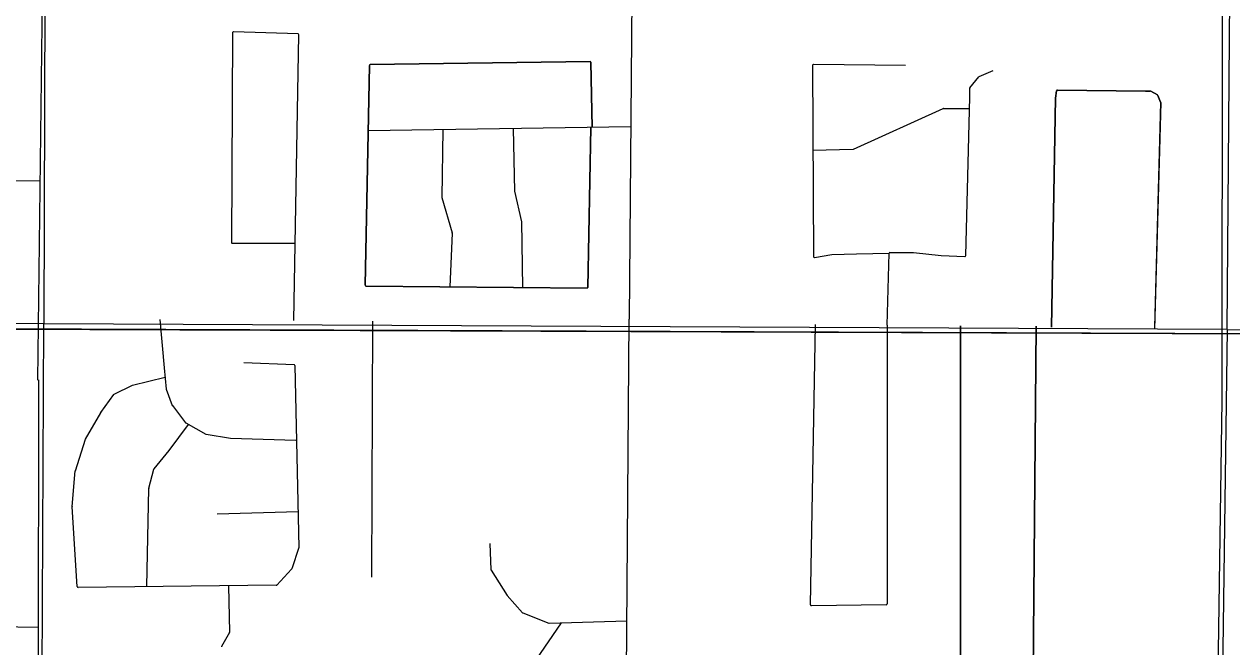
# Model space of a CAD drawing. Extents: x 408847 to 817539, y 923858 to 1151780.
# Drawn here: x 499864 to 505347, y 1071255 to 1074081 of the extents above; entities that cross this region are included whole.
import ezdxf

# ---------------------------------------------------------------- set-up
doc = ezdxf.new("R2010")
doc.units = 0
for name, color, linetype in [('County Route Divided Highway Outline and Fill', 7, 'Continuous'), ('County Routes Highway Center Lines', 7, 'Continuous'), ('Local Roads Improved', 7, 'Continuous'), ('Local Roads Paved', 7, 'Continuous'), ('Section Lines', 7, 'Continuous')]:
    doc.layers.add(name, color=color, linetype=linetype)

msp = doc.modelspace()

# ---------------------------------------------------------------- linework, layer by layer
at = {"layer": 'County Route Divided Highway Outline and Fill'}
msp.add_line((489182.7, 1072743.5), (510398.1, 1072657.3), dxfattribs=at)
at = {"layer": 'County Routes Highway Center Lines'}
msp.add_lwpolyline([(483797.6, 1072984.4), (486211.8, 1072952), (487468.9, 1072742.3), (510398.1, 1072657.3)], dxfattribs=at)
at = {"layer": 'Local Roads Improved'}
for p, q in [((500810.5, 1074042.5), (500805.9, 1073090.7)), ((501107.9, 1074037.5), (500814.6, 1074046.5)), ((501088.7, 1072736.6), (501111.7, 1074033.4)), ((501435.5, 1073898.3), (502433.5, 1073912.1)), ((502437.5, 1073908.1), (502442.3, 1073612.7)), ((501413.2, 1072896), (501431.6, 1073894.4)), ((504527.9, 1072706.4), (504546.5, 1073745)), ((504527.9, 1072706.4), (504546.5, 1073745)), ((504546.5, 1073745.4), (504550.6, 1073778.7)), ((504546.5, 1073745.4), (504550.6, 1073778.7)), ((504554.7, 1073782.3), (504954.3, 1073777.7)), ((504554.7, 1073782.3), (504954.3, 1073777.7)), ((504954.4, 1073777.7), (504976.5, 1073777.7)), ((504954.4, 1073777.7), (504976.5, 1073777.7)), ((504978.4, 1073777.1), (505008.8, 1073759.8)), ((504978.4, 1073777.1), (505008.8, 1073759.8)), ((505010.5, 1073757.9), (505023.5, 1073727.5)), ((505010.5, 1073757.9), (505023.5, 1073727.5)), ((505023.9, 1073725.8), (504996.1, 1072697.2)), ((505023.9, 1073725.8), (504996.1, 1072697.2)), ((501765.6, 1073602), (501760.7, 1073296)), ((502084.9, 1073607.1), (502089.8, 1073323.6)), ((502437.6, 1073612.6), (502423.6, 1072886.6)), ((502089.9, 1073322.8), (502122.2, 1073184.5)), ((501760.9, 1073294.8), (501806.9, 1073133.7)), ((502122.3, 1073183.7), (502127.2, 1072885.4)), ((500809.9, 1073086.7), (501095.1, 1073086.7)), ((501807.1, 1073132.4), (501796.9, 1072888.4)), ((502419.6, 1072882.7), (501417.1, 1072891.9)), ((503434.1, 1071445.6), (503457.6, 1072717.9)), ((503781.7, 1072715.4), (503781.7, 1071450.1)), ((504115.4, 1072712.7), (504115.4, 1071004.9)), ((504444.5, 1071000.3), (504458.4, 1072710)), ((503777.7, 1071446.1), (503438.1, 1071441.6))]:
    msp.add_line(p, q, dxfattribs=at)
for centre, start, end in [((500814.5, 1074042.5), 88.2368, 179.7233), ((501107.7, 1074033.5), 358.9804, 88.2368), ((502433.5, 1073908.1), 0.9236, 90.7924), ((501435.6, 1073894.3), 90.7924, 178.9445), ((504550.5, 1073744.9), 172.8783, 178.9774), ((504550.5, 1073744.9), 172.8783, 178.9774), ((504554.6, 1073778.3), 89.3412, 172.8783), ((504554.6, 1073778.3), 89.3412, 172.8783), ((504954.4, 1073781.7), 269.3411, 270), ((504954.4, 1073781.7), 269.3411, 270), ((504976.5, 1073773.7), 60.2436, 90), ((504976.5, 1073773.7), 60.2436, 90), ((505006.8, 1073756.3), 23.1889, 60.2436), ((505006.8, 1073756.3), 23.1889, 60.2436), ((505019.9, 1073725.9), 358.4526, 23.1889), ((505019.9, 1073725.9), 358.4526, 23.1889), ((502093.8, 1073323.7), 180.9873, 193.1281), ((501764.7, 1073295.9), 179.091, 195.9383), ((502118.3, 1073183.6), 0.9388, 13.1281), ((500809.9, 1073090.7), 179.7233, 270), ((501803.1, 1073132.6), 357.6152, 15.9383), ((501417.2, 1072895.9), 178.9445, 269.4741), ((502419.6, 1072886.7), 269.4741, 358.8988), ((503438.1, 1071445.6), 178.9435, 270.7643), ((503777.7, 1071450.1), 270.7643, 0)]:
    msp.add_arc(centre, 4, start, end, dxfattribs=at)
at = {"layer": 'Local Roads Paved'}
for p, q in [((502632.2, 1075414.6), (502611.1, 1072742.9)), ((505303.5, 1075241.9), (505302, 1072372.6)), ((499957.7, 1075205.9), (499925.2, 1072465.3)), ((500810.5, 1074042.5), (500805.9, 1073090.7)), ((501107.9, 1074037.5), (500814.6, 1074046.5)), ((501088.7, 1072736.6), (501111.7, 1074033.4)), ((502433.5, 1073912.1), (501435.5, 1073898.3)), ((502442.3, 1073612.7), (502437.5, 1073908.1)), ((501431.6, 1073894.4), (501413.2, 1072896)), ((503443.3, 1073894.2), (503447.9, 1073026.5)), ((503865.1, 1073893.6), (503447.4, 1073898.2)), ((504199.7, 1073843), (504263.7, 1073870.4)), ((504158, 1073792.7), (504198.2, 1073841.8)), ((504138.7, 1073030.5), (504157.1, 1073749.8)), ((504157.1, 1073749.9), (504157.1, 1073790.1)), ((504546.5, 1073745), (504527.9, 1072706.4)), ((504550.6, 1073778.7), (504546.5, 1073745.4)), ((504954.3, 1073777.7), (504554.7, 1073782.3)), ((504976.5, 1073777.7), (504954.4, 1073777.7)), ((505008.8, 1073759.8), (504978.4, 1073777.1)), ((505023.5, 1073727.5), (505010.5, 1073757.9)), ((503629.4, 1073513.7), (504035.8, 1073698.5)), ((504037.5, 1073698.8), (504155.8, 1073698.8)), ((504996.7, 1072705.8), (505023.9, 1073725.8)), ((502618, 1073615.4), (501426.1, 1073596.7)), ((501765.6, 1073602), (501760.7, 1073296)), ((502084.9, 1073607.1), (502089.8, 1073323.6)), ((502423.6, 1072886.6), (502437.6, 1073612.6)), ((503443.3, 1073508.7), (503627.9, 1073513.3)), ((499007.5, 1073378.8), (499935.9, 1073369.5)), ((502089.9, 1073322.8), (502122.2, 1073184.5)), ((501760.9, 1073294.8), (501806.9, 1073133.7)), ((502122.3, 1073183.7), (502127.2, 1072885.4)), ((500809.9, 1073086.7), (501095.1, 1073086.7)), ((501807.1, 1073132.4), (501796.9, 1072888.4)), ((503452.6, 1073022.5), (503531.1, 1073035.6)), ((503531.6, 1073035.7), (503643.5, 1073039.1)), ((503643.6, 1073039.1), (503790.8, 1073041.1)), ((503781.7, 1072715.4), (503790.8, 1073041.1)), ((503794.8, 1073045), (503901.9, 1073045)), ((503902.4, 1073044.9), (504027.2, 1073031.1)), ((504027.5, 1073031), (504134.5, 1073026.6)), ((501417.1, 1072891.9), (502419.6, 1072882.7)), ((500480, 1072741.4), (500500, 1072522)), ((501445.8, 1072733.8), (501440.9, 1071571.3)), ((502590.3, 1069999.6), (502611.1, 1072742.9)), ((503434.1, 1071445.6), (503457.6, 1072717.9)), ((503781.7, 1072715.4), (503781.7, 1071450.1)), ((504115.4, 1071004.9), (504115.4, 1072712.7)), ((504458.4, 1072710), (504444.5, 1071000.3)), ((500861.5, 1072545.2), (501089.5, 1072536.1)), ((500500, 1072522), (500509.2, 1072425.1)), ((501093.3, 1072532.1), (501111.8, 1071706.5)), ((499929.8, 1072466.3), (499925.2, 1069674.7)), ((500273.7, 1072401.9), (500355.9, 1072443)), ((500356.7, 1072443.3), (500504.1, 1072478.9)), ((500212.7, 1072318.1), (500272.3, 1072400.6)), ((500509.4, 1072424.1), (500536.8, 1072351)), ((505302, 1072372.6), (505260.3, 1069619)), ((500143.3, 1072197.7), (500212.5, 1072317.8)), ((500537.4, 1072349.9), (500596.8, 1072272.2)), ((500523.2, 1072146.5), (500610.4, 1072264.4)), ((500598, 1072271.2), (500689.4, 1072220.9)), ((500690.7, 1072220.5), (500801, 1072202.1)), ((500096.8, 1072054.1), (500142.9, 1072197)), ((500801.5, 1072202), (501097.9, 1072192.7)), ((500454.2, 1072063.6), (500523.1, 1072146.3)), ((500082.8, 1071891.6), (500096.7, 1072053.2)), ((500430.6, 1071975.2), (500453.4, 1072062)), ((500420.9, 1071528.2), (500430.4, 1071974.3)), ((500105.7, 1071528.8), (500082.8, 1071891)), ((500741, 1071858.9), (501108.2, 1071868.8)), ((501978.6, 1071724.4), (501983.2, 1071604.9)), ((501978.6, 1071724.4), (501983.2, 1071604.9)), ((501111.6, 1071705.2), (501079.6, 1071609.3)), ((501078.8, 1071607.8), (501011, 1071535.5)), ((501983.8, 1071602.9), (502057.2, 1071488.1)), ((501983.8, 1071602.9), (502057.2, 1071488.1)), ((501008.1, 1071534.2), (500109.8, 1071525)), ((500791.7, 1071532), (500796.6, 1071322)), ((502057.6, 1071487.6), (502126.3, 1071409.8)), ((502057.6, 1071487.6), (502126.3, 1071409.8)), ((503777.7, 1071446.1), (503438.1, 1071441.6)), ((502127.8, 1071408.7), (502246.7, 1071363)), ((498628.6, 1071362.6), (499928, 1071344.1)), ((502302.6, 1071364.2), (502187.8, 1071196.6)), ((502248.2, 1071362.7), (502600.7, 1071372.6)), ((500796.1, 1071320), (500760.1, 1071257))]:
    msp.add_line(p, q, dxfattribs=at)
for centre, start, end in [((500814.5, 1074042.5), 88.2368, 179.7233), ((501107.7, 1074033.5), 358.9804, 88.2368), ((502433.5, 1073908.1), 0.9236, 90.7924), ((501435.6, 1073894.3), 90.7924, 178.9445), ((503447.3, 1073894.2), 89.3701, 180.303), ((504201.3, 1073839.3), 113.2083, 140.7237), ((504161.1, 1073790.1), 140.7237, 180), ((504153.1, 1073749.9), 358.5319, 0), ((504550.5, 1073744.9), 172.8783, 178.9774), ((504554.6, 1073778.3), 89.3411, 172.8783), ((504954.4, 1073781.7), 269.3411, 270), ((504976.5, 1073773.7), 60.2436, 90), ((505006.8, 1073756.3), 23.1889, 60.2436), ((504037.5, 1073694.8), 90, 114.454), ((505019.9, 1073725.9), 358.4765, 23.1889), ((503627.8, 1073517.3), 271.4328, 294.454), ((502093.8, 1073323.7), 180.9873, 193.1281), ((501764.7, 1073295.9), 179.091, 195.9383), ((502118.3, 1073183.6), 0.9388, 13.1281), ((500809.9, 1073090.7), 179.7233, 270), ((501803.1, 1073132.6), 357.6152, 15.9383), ((503531.7, 1073031.7), 91.7593, 99.4667), ((503643.6, 1073035.1), 90.7755, 91.7593), ((503794.8, 1073041), 90, 178.3882), ((503901.9, 1073041), 83.6569, 90), ((504027.6, 1073035), 263.6569, 267.6129), ((504134.7, 1073030.6), 267.6129, 358.5319), ((503451.9, 1073026.5), 180.303, 279.4667), ((501417.2, 1072895.9), 178.9445, 269.4741), ((502419.6, 1072886.7), 269.4741, 358.8988), ((501089.3, 1072532.1), 1.2795, 87.7083), ((500503.9, 1072522.4), 185.192, 185.4378), ((500357.7, 1072439.4), 103.5765, 116.5757), ((500513.2, 1072425.5), 185.4378, 200.5473), ((500275.5, 1072398.3), 116.5757, 144.175), ((500215.9, 1072315.8), 144.175, 150.0299), ((500540.6, 1072352.4), 200.5473, 217.3925), ((500600, 1072274.7), 217.3925, 241.1779), ((500691.3, 1072224.4), 241.1779, 260.5333), ((500146.7, 1072195.8), 150.0299, 162.1291), ((500801.6, 1072206), 260.5333, 268.2093), ((500520, 1072148.8), 320.2076, 323.5357), ((500100.7, 1072052.8), 162.1291, 175.1032), ((500457.3, 1072061), 140.2076, 165.263), ((500434.4, 1071974.2), 165.263, 178.7817), ((500086.8, 1071891.3), 175.1032, 183.6198), ((501107.8, 1071706.4), 341.5731, 1.2795), ((501075.8, 1071610.5), 316.8609, 341.5731), ((501987.2, 1071605), 182.2016, 212.6071), ((501987.2, 1071605), 182.2016, 212.6071), ((500109.7, 1071529), 183.6198, 270.5879), ((501008.1, 1071538.2), 270.5879, 316.8609), ((502060.6, 1071490.3), 212.6071, 221.4104), ((502060.6, 1071490.3), 212.6071, 221.4104), ((503438.1, 1071445.6), 178.9435, 270.7643), ((503777.7, 1071450.1), 270.7643, 0), ((502129.3, 1071412.4), 221.4104, 248.9535), ((502248.1, 1071366.7), 248.9535, 271.6143), ((500792.6, 1071321.9), 330.2666, 1.3316), ((500763.6, 1071255), 150.2666, 181.2585)]:
    msp.add_arc(centre, 4, start, end, dxfattribs=at)
at = {"layer": 'Section Lines'}
for p, q in [((499969.8, 1078062.7), (499954.1, 1072721.7)), ((505326.1, 1072694.9), (505367.5, 1078058.9)), ((499928.3, 1067332.9), (499954.1, 1072721.7)), ((505326.1, 1072694.9), (499954.1, 1072721.7)), ((505326.1, 1072694.9), (505251.8, 1067294.2)), ((505326.1, 1072694.9), (510671.5, 1072626.5))]:
    msp.add_line(p, q, dxfattribs=at)
msp.add_lwpolyline([(499954.1, 1072721.7), (494603.7, 1072756.6)], dxfattribs=at)

doc.saveas('drawing.dxf')
